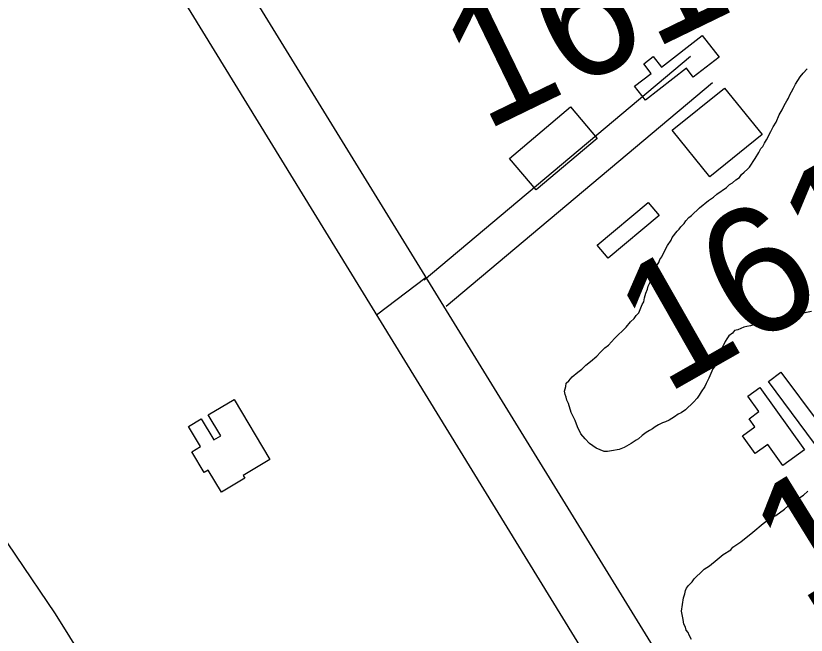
# Model space of a CAD drawing. Extents: x 3892998 to 3931244, y 278583 to 304547.
# Drawn here: x 3902660 to 3903286, y 298752 to 299243 of the extents above; entities that cross this region are included whole.
import ezdxf

# ---------------------------------------------------------------- set-up
doc = ezdxf.new("R2010")
doc.units = 0
for name, color, linetype in [('V-BLDG-OTLN', 7, 'Continuous'), ('V-RIVR-EDGE', 7, 'Continuous'), ('V-ROAD-CNTR', 7, 'Continuous'), ('V-SITE-VEGE', 7, 'Continuous'), ('V-SURV-IDEN', 7, 'Continuous'), ('V-TOPO-SHOR', 7, 'Continuous')]:
    doc.layers.add(name, color=color, linetype=linetype)

msp = doc.modelspace()

# ---------------------------------------------------------------- linework, layer by layer
at = {"layer": 'V-BLDG-OTLN'}
for points in [[(3903171.48, 299202.61), (3903203.77, 299227.64), (3903217.12, 299210.41), (3903196.76, 299194.64), (3903191.29, 299201.69), (3903158.76, 299176.48), (3903150.26, 299187.45), (3903163.38, 299197.62), (3903157.45, 299205.27), (3903164.93, 299211.07)], [(3903180.07, 299152.51), (3903221.55, 299186.03), (3903251.29, 299149.23), (3903209.81, 299115.71)], [(3903051.06, 299130.31), (3903099.35, 299171.19), (3903120.58, 299146.12), (3903072.29, 299105.24)], [(3903120.7, 299061.47), (3903161.01, 299095.4), (3903169.74, 299085.03), (3903129.43, 299051.1)], [(3903292.83, 298904.16), (3903256.23, 298953.53), (3903266.14, 298960.87), (3903296.37, 298920.1), (3903303.47, 298925.36), (3903309.83, 298916.77)], [(3903249.51, 298948.57), (3903284.94, 298899.23), (3903267.66, 298886.82), (3903255.7, 298903.47), (3903245.75, 298896.32), (3903235.6, 298910.44), (3903245.49, 298917.54), (3903240.93, 298923.89), (3903248.76, 298929.51), (3903240, 298941.74)], [(3902832.91, 298939.25), (3902861.35, 298891.59), (3902840.26, 298879.01), (3902841.56, 298876.82), (3902822.99, 298865.74), (3902812.53, 298883.27), (3902809.18, 298881.27), (3902799.38, 298897.69), (3902806.25, 298901.79), (3902796.79, 298917.64), (3902806.96, 298923.72), (3902816.84, 298907.16), (3902822.38, 298910.47), (3902812.48, 298927.06)]]:
    msp.add_lwpolyline(points, close=True, dxfattribs=at)
at = {"layer": 'V-RIVR-EDGE'}
msp.add_spline([(3901800, 302280.75), (3901821.35, 302255.34), (3901852.83, 302218.35), (3901878.47, 302180.89), (3901907.49, 302131.77), (3901945.24, 302080.2), (3901978.64, 302034.47), (3902005.75, 302000.41), (3902060.94, 301932.77), (3902101.62, 301884.59), (3902148.1, 301829.11), (3902188.29, 301780.94), (3902273.02, 301676.32), (3902336.45, 301599.91), (3902373.23, 301550.29), (3902435.66, 301461.75), (3902481.16, 301400.45), (3902498.08, 301370.78), (3902573.59, 301268.61), (3902614.73, 301212.18), (3902639.89, 301174.72), (3902676.67, 301122.67), (3902702.33, 301090.07), (3902717.81, 301067.69), (3902729.44, 301058.92), (3902740.57, 301042.38), (3902748.78, 301020.99), (3902799.1, 300946.56), (3902823.28, 300904.74), (3902856.18, 300858.52), (3902877.48, 300828.85), (3902907.5, 300791.87), (3902952.98, 300723.76), (3902991.21, 300669.28), (3903039.12, 300603.11), (3903064.78, 300571.48), (3903083.18, 300547.64), (3903091.39, 300530.14), (3903107.84, 300506.3), (3903122.84, 300483.44), (3903163.5, 300427.49), (3903201.74, 300377.86), (3903235.14, 300335.05), (3903245.78, 300316.08), (3903281.58, 300261.11), (3903312.56, 300219.76), (3903345.46, 300170.63), (3903361.42, 300144.85), (3903395.3, 300097.17), (3903411.74, 300069.94), (3903428.65, 300032.02), (3903446.53, 299997.98), (3903470.24, 299963.44), (3903493.46, 299926.47), (3903530.23, 299871.51), (3903555.4, 299838.91), (3903589.29, 299796.09), (3903617.86, 299762.99), (3903644.98, 299729.9), (3903672.1, 299699.24), (3903702.08, 299649.63), (3903724.35, 299620.44), (3903758.25, 299583.45), (3903801.36, 299535.75), (3903821.21, 299511.9), (3903855.09, 299466.66), (3903910.27, 299394.65), (3903941.22, 299339.21), (3903956.21, 299315.86), (3903981.85, 299275.49), (3904009.44, 299236.08), (3904049.14, 299189.85), (3904076.74, 299156.27)], degree=3, dxfattribs=at)
at = {"layer": 'V-ROAD-CNTR'}
for points in [[(3901475.41, 301488.9), (3901950.21, 300718.64), (3902361.5, 300048.64), (3902781.22, 299367.23), (3903376.27, 298399.71), (3903987.16, 297400.84), (3904677.96, 296281.17)], [(3901495.96, 301363.44), (3902228, 300175.63), (3903253.18, 298505.41), (3903985.84, 297316.45), (3904685.84, 296169.05)], [(3902983.65, 299033.89), (3903194.59, 299211.18)], [(3903001.02, 299013.22), (3903211.96, 299190.51)], [(3902985.1, 299035.74), (3902945.86, 299006.09)]]:
    msp.add_lwpolyline(points, dxfattribs=at)
at = {"layer": 'V-SITE-VEGE'}
for points in [[(3903149.89, 299003.32), (3903151.5, 299005.65), (3903153.5, 299007.97), (3903156.35, 299014.58), (3903157.56, 299016.52), (3903158.01, 299019.65), (3903159.25, 299023.55), (3903160.48, 299026.67), (3903160.91, 299029.02), (3903162.53, 299032.12), (3903163.78, 299036.42), (3903165.82, 299041.09), (3903167.04, 299043.42), (3903167.86, 299045.37), (3903169.46, 299047.69), (3903170.29, 299050.03), (3903171.9, 299052.36), (3903174.34, 299057.8), (3903176.36, 299061.3), (3903179.18, 299065.57), (3903180, 299067.51), (3903184, 299072.54), (3903185.6, 299074.08), (3903186.8, 299076.02), (3903189.6, 299078.72), (3903190.8, 299080.66), (3903193.2, 299083.36), (3903195.19, 299084.9), (3903201.57, 299091.07), (3903208.72, 299096.83), (3903212.69, 299099.5), (3903215.47, 299101.81), (3903223.02, 299107.17), (3903225.41, 299109.48), (3903227.79, 299111.01), (3903230.57, 299113.32), (3903233.35, 299115.23), (3903234.96, 299117.55), (3903236.95, 299119.48), (3903239.73, 299121.79), (3903241.33, 299123.33), (3903245.76, 299130.31), (3903248.58, 299134.97), (3903250.2, 299138.08), (3903251.8, 299139.62), (3903253.02, 299142.34), (3903254.63, 299145.06), (3903258.27, 299151.67), (3903259.9, 299155.17), (3903262.32, 299159.05), (3903264.77, 299164.89), (3903267.19, 299168.77), (3903268.82, 299172.27), (3903270.84, 299175.77), (3903272.05, 299178.1), (3903272.87, 299180.04), (3903274.49, 299183.15), (3903276.11, 299185.87), (3903277.73, 299188.98), (3903281.36, 299194.8), (3903283.76, 299197.9), (3903286.96, 299201.37)], [(3903290.36, 299008.79), (3903281.31, 299006.98), (3903275.01, 299005.52), (3903266.75, 299004.09), (3903263.22, 299003.76), (3903252.18, 299000.41), (3903247.85, 298999.31), (3903241.94, 298997.45), (3903239.19, 298997.1), (3903236.82, 298996.36), (3903232.09, 298994.48), (3903229.33, 298993.74), (3903227.73, 298991.81), (3903224.94, 298989.5), (3903223.33, 298987.18), (3903222.12, 298985.24), (3903220.5, 298981.73), (3903218.48, 298978.63), (3903215.61, 298971.23), (3903213.95, 298965.77), (3903212.35, 298963.44), (3903209.08, 298956.05), (3903207.05, 298951.77), (3903205.83, 298949.44), (3903203.02, 298945.17), (3903201.4, 298942.46), (3903199.79, 298940.13), (3903197, 298937.04), (3903190.62, 298930.88), (3903187.05, 298928.58), (3903184.68, 298927.45), (3903181.9, 298925.53), (3903177.54, 298922.86), (3903174.77, 298921.34), (3903172.41, 298920.6), (3903169.25, 298919.08), (3903166.48, 298917.56), (3903164.49, 298916.03), (3903162.11, 298914.5), (3903159.34, 298912.98), (3903156.16, 298910.68), (3903153.37, 298907.98), (3903151.39, 298906.84), (3903147.43, 298904.16), (3903141.89, 298901.12), (3903137.94, 298899.61), (3903132.04, 298898.54), (3903128.89, 298897.81), (3903126.15, 298897.85), (3903119.92, 298900.7), (3903114.49, 298904.33), (3903111.02, 298907.91), (3903107.56, 298911.89), (3903104.91, 298917.43), (3903103.04, 298922.56), (3903100.01, 298928.88), (3903097.78, 298935.98), (3903096.65, 298938.74), (3903095.9, 298941.11), (3903095.15, 298943.08), (3903094.8, 298945.83), (3903095.65, 298949.35), (3903096.09, 298952.08), (3903098.08, 298954.01), (3903100.88, 298957.1), (3903105.25, 298960.95), (3903108.43, 298963.25), (3903111.62, 298966.33), (3903115.2, 298969.4), (3903120.37, 298973.63), (3903123.17, 298976.72), (3903126.76, 298980.19), (3903129.53, 298982.1), (3903134.33, 298987.51), (3903143.5, 298996.37), (3903147.1, 299000.63), (3903149.89, 299003.32)], [(3903243.87, 298833.9), (3903252.22, 298840.82), (3903254.21, 298842.36), (3903258.17, 298844.64), (3903260.16, 298846.18), (3903262.14, 298847.32), (3903268.89, 298852.3), (3903271.67, 298854.61), (3903273.66, 298856.54), (3903275.65, 298857.68), (3903279.21, 298859.97), (3903281.2, 298861.51), (3903283.98, 298863.42), (3903287.56, 298866.49)], [(3903195.38, 298748.85), (3903193.48, 298752.41), (3903192.73, 298754.39), (3903191.19, 298756.38), (3903190.45, 298758.74), (3903189.31, 298761.11), (3903188.59, 298764.65), (3903188.24, 298767.4), (3903187.52, 298771.34), (3903188.88, 298781.9), (3903190.11, 298785.02), (3903190.55, 298787.76), (3903191.36, 298789.7), (3903192.96, 298791.64), (3903195.76, 298794.72), (3903197.37, 298797.05), (3903199.37, 298798.98), (3903202.54, 298801.67), (3903205.34, 298804.76), (3903209.7, 298807.43), (3903215.67, 298812.42), (3903220.44, 298816.27), (3903226.39, 298820.08), (3903227.98, 298822.02), (3903234.33, 298826.22), (3903243.87, 298833.9)]]:
    msp.add_lwpolyline(points, dxfattribs=at)
at = {"layer": 'V-TOPO-SHOR'}
msp.add_lwpolyline([(3902628.05, 298862.25), (3902691.27, 298769.38), (3902738, 298694.19), (3902764.21, 298647.55), (3902789.73, 298595.52), (3902818.09, 298534.44), (3902833.78, 298504.17), (3902838.14, 298494.96), (3902859.26, 298450.35), (3902898.16, 298373.48), (3902961.02, 298259.03), (3902998.21, 298187.6), (3903043.32, 298087.83), (3903097.85, 297977.71)], dxfattribs=at)

# ---------------------------------------------------------------- texts
at = {"layer": 'V-SURV-IDEN'}
for s, rotation, p in [('1615+55.9', 25.93097, (3903031.06, 299151.31)), ('1618+07.1', 29.64813, (3903174.57, 298942.59)), ('1619+15.7', 31.68464, (3903284.45, 298769.49))]:
    msp.add_text(s, height=100, rotation=rotation, dxfattribs=at).set_placement(p)

doc.saveas('drawing.dxf')
